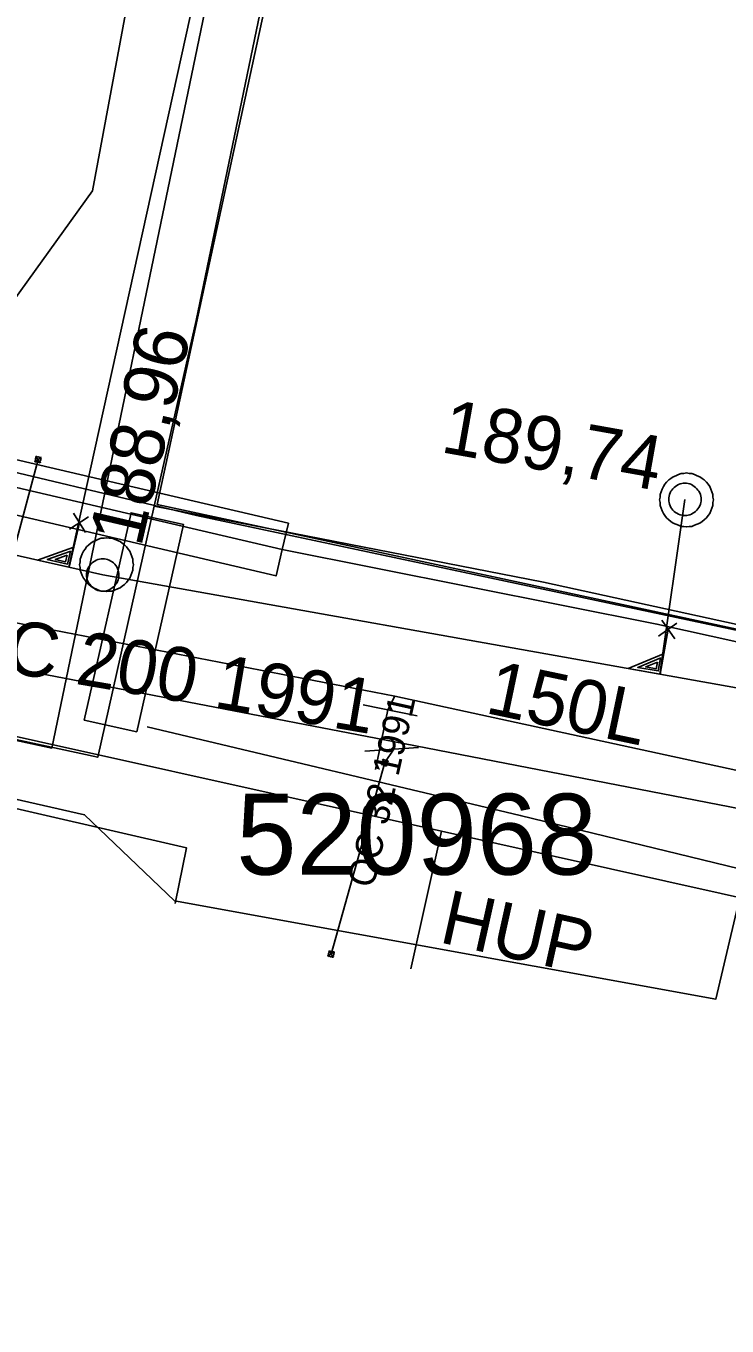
# Model space of a CAD drawing. Extents: x -746464 to -745690, y -1051581 to -1049993.
# Drawn here: x -745980.18 to -745967.17, y -1050629.87 to -1050605.76 of the extents above; entities that cross this region are included whole.
import ezdxf

# ---------------------------------------------------------------- set-up
doc = ezdxf.new("R2010")
doc.units = 0
for name, color, linetype in [('04_CETIN_sdelovaci_podzem', 7, 'Continuous'), ('45_Eltodo_popisy', 7, 'Continuous'), ('45_Eltodo_vedeni_NN_zemni', 7, 'Continuous'), ('48_Prazs_plynarenska_STL', 7, 'Continuous'), ('48_Prazs_plynarenska_STL_popisy', 7, 'Continuous'), ('51_PVaK_kanal_jednotna_neoverena poloha_pripojka', 7, 'Continuous'), ('51_PVaK_kanal_jednotna_overena poloha_rad', 7, 'Continuous'), ('51_PVaK_kanal_objekty', 7, 'Continuous'), ('51_PVaK_kanal_popisy', 7, 'Continuous'), ('51_PVaK_vodovod_chranicky_objekty', 7, 'Continuous'), ('51_PVaK_vodovod_neoverena poloha_pripojka', 7, 'Continuous'), ('51_PVaK_vodovod_overena poloha_pripojka', 7, 'Continuous'), ('51_PVaK_vodovod_overena poloha_rad', 7, 'Continuous'), ('51_PVaK_vodovod_popisy', 7, 'Continuous'), ('51_PVaK_vodovod_zruseno_neoverena poloha', 7, 'Continuous'), ('55_PREdi_chranicky', 7, 'Continuous'), ('55_PREdi_NN', 7, 'Continuous'), ('55_PREdi_stavby_popisy', 7, 'Continuous'), ('55_PREdi_VN', 7, 'Continuous')]:
    doc.layers.add(name, color=color, linetype=linetype)

msp = doc.modelspace()

# ---------------------------------------------------------------- linework, layer by layer
at = {"layer": '04_CETIN_sdelovaci_podzem'}
for points in [[(-745981.35, -1050612.16), (-745978.94, -1050608.82), (-745975.6, -1050590.88), (-745972.05, -1050567.92)], [(-745958.21, -1050618.83), (-745977.01, -1050614.84), (-745981.64, -1050613.74)], [(-745982.73, -1050619.73), (-745977.2, -1050621), (-745977.41, -1050622.03)]]:
    msp.add_lwpolyline(points, dxfattribs=at)
at = {"layer": '45_Eltodo_vedeni_NN_zemni'}
for points in [[(-745999.067, -1050615.844), (-745979.089, -1050620.386), (-745977.418, -1050621.98)], [(-745977.418, -1050621.98), (-745967.376, -1050623.803), (-745965.79, -1050617.092), (-745953.655, -1050619.573)]]:
    msp.add_lwpolyline(points, dxfattribs=at)
at = {"layer": '48_Prazs_plynarenska_STL'}
for points in [[(-745983.23, -1050618.3), (-745982.423, -1050618.479), (-745972.466, -1050620.693), (-745959.98, -1050623.47), (-745928.028, -1050627.702), (-745918.45, -1050628.97), (-745909.707, -1050630), (-745901.96, -1050630.912), (-745885.25, -1050632.88), (-745867.974, -1050634.924), (-745862.77, -1050635.54), (-745858.93, -1050638.49), (-745858.68, -1050642.05), (-745857.88, -1050642.106)], [(-745972.466, -1050620.693), (-745973.034, -1050623.246)]]:
    msp.add_lwpolyline(points, dxfattribs=at)
at = {"layer": '51_PVaK_kanal_jednotna_neoverena poloha_pripojka'}
for p, q in [((-745971.51, -1050580.05), (-745979.378, -1050615.798)), ((-745967.95, -1050614.54), (-745968.413, -1050617.78))]:
    msp.add_line(p, q, dxfattribs=at)
at = {"layer": '51_PVaK_kanal_jednotna_overena poloha_rad'}
for points in [[(-745978.75, -1050615.94), (-745979.378, -1050615.798), (-745986.498, -1050614.187), (-746013.222, -1050608.141), (-746020.83, -1050606.42)], [(-745945.72, -1050621.82), (-745968.413, -1050617.78), (-745978.75, -1050615.94)]]:
    msp.add_lwpolyline(points, dxfattribs=at)
at = {"layer": '51_PVaK_kanal_objekty'}
for p, q in [((-745979.369, -1050615.091), (-745979.016, -1050614.866)), ((-745979.294, -1050614.797), (-745979.069, -1050615.154)), ((-745968.38, -1050616.778), (-745968.139, -1050617.124)), ((-745968.44, -1050617.074), (-745968.099, -1050616.834))]:
    msp.add_line(p, q, dxfattribs=at)
for points in [[(-745967.42, -1050614.55), (-745967.43, -1050614.5), (-745967.43, -1050614.45), (-745967.45, -1050614.4), (-745967.47, -1050614.35), (-745967.49, -1050614.3), (-745967.52, -1050614.26), (-745967.55, -1050614.22), (-745967.59, -1050614.18), (-745967.63, -1050614.15), (-745967.67, -1050614.12), (-745967.72, -1050614.1), (-745967.77, -1050614.08), (-745967.82, -1050614.06), (-745967.87, -1050614.06), (-745967.92, -1050614.05), (-745967.97, -1050614.06), (-745968.02, -1050614.06), (-745968.07, -1050614.08), (-745968.12, -1050614.1), (-745968.17, -1050614.12), (-745968.21, -1050614.15), (-745968.25, -1050614.18), (-745968.29, -1050614.22), (-745968.32, -1050614.26), (-745968.35, -1050614.3), (-745968.37, -1050614.35), (-745968.39, -1050614.4), (-745968.41, -1050614.45), (-745968.41, -1050614.5), (-745968.42, -1050614.55), (-745968.41, -1050614.6), (-745968.41, -1050614.65), (-745968.39, -1050614.7), (-745968.37, -1050614.75), (-745968.35, -1050614.8), (-745968.32, -1050614.84), (-745968.29, -1050614.88), (-745968.25, -1050614.92), (-745968.21, -1050614.95), (-745968.17, -1050614.98), (-745968.12, -1050615), (-745968.07, -1050615.02), (-745968.02, -1050615.04), (-745967.97, -1050615.04), (-745967.92, -1050615.05), (-745967.87, -1050615.04), (-745967.82, -1050615.04), (-745967.77, -1050615.02), (-745967.72, -1050615), (-745967.67, -1050614.98), (-745967.63, -1050614.95), (-745967.59, -1050614.92), (-745967.55, -1050614.88), (-745967.52, -1050614.84), (-745967.49, -1050614.8), (-745967.47, -1050614.75), (-745967.45, -1050614.7), (-745967.43, -1050614.65), (-745967.43, -1050614.6), (-745967.42, -1050614.55)], [(-745967.65, -1050614.54), (-745967.65, -1050614.51), (-745967.656, -1050614.48), (-745967.662, -1050614.45), (-745967.674, -1050614.42), (-745967.692, -1050614.39), (-745967.71, -1050614.366), (-745967.728, -1050614.342), (-745967.752, -1050614.318), (-745967.776, -1050614.3), (-745967.8, -1050614.282), (-745967.83, -1050614.264), (-745967.86, -1050614.252), (-745967.89, -1050614.246), (-745967.92, -1050614.24), (-745967.95, -1050614.24), (-745967.98, -1050614.24), (-745968.01, -1050614.246), (-745968.04, -1050614.252), (-745968.07, -1050614.264), (-745968.1, -1050614.282), (-745968.124, -1050614.3), (-745968.148, -1050614.318), (-745968.172, -1050614.342), (-745968.19, -1050614.366), (-745968.208, -1050614.39), (-745968.226, -1050614.42), (-745968.238, -1050614.45), (-745968.244, -1050614.48), (-745968.25, -1050614.51), (-745968.25, -1050614.54), (-745968.25, -1050614.57), (-745968.244, -1050614.6), (-745968.238, -1050614.63), (-745968.226, -1050614.66), (-745968.208, -1050614.69), (-745968.19, -1050614.714), (-745968.172, -1050614.738), (-745968.148, -1050614.762), (-745968.124, -1050614.78), (-745968.1, -1050614.798), (-745968.07, -1050614.816), (-745968.04, -1050614.828), (-745968.01, -1050614.834), (-745967.98, -1050614.84), (-745967.95, -1050614.84), (-745967.92, -1050614.84), (-745967.89, -1050614.834), (-745967.86, -1050614.828), (-745967.83, -1050614.816), (-745967.8, -1050614.798), (-745967.776, -1050614.78), (-745967.752, -1050614.762), (-745967.728, -1050614.738), (-745967.71, -1050614.714), (-745967.692, -1050614.69), (-745967.674, -1050614.66), (-745967.662, -1050614.63), (-745967.656, -1050614.6), (-745967.65, -1050614.57), (-745967.65, -1050614.54)], [(-745979.185, -1050614.973), (-745979.371, -1050615.797), (-745979.96, -1050615.664), (-745979.287, -1050615.426)], [(-745978.18, -1050615.75), (-745978.19, -1050615.7), (-745978.19, -1050615.65), (-745978.21, -1050615.6), (-745978.23, -1050615.55), (-745978.25, -1050615.5), (-745978.28, -1050615.46), (-745978.31, -1050615.42), (-745978.35, -1050615.38), (-745978.39, -1050615.35), (-745978.43, -1050615.32), (-745978.48, -1050615.3), (-745978.53, -1050615.28), (-745978.58, -1050615.26), (-745978.63, -1050615.26), (-745978.68, -1050615.25), (-745978.73, -1050615.26), (-745978.78, -1050615.26), (-745978.83, -1050615.28), (-745978.88, -1050615.3), (-745978.93, -1050615.32), (-745978.97, -1050615.35), (-745979.01, -1050615.38), (-745979.05, -1050615.42), (-745979.08, -1050615.46), (-745979.11, -1050615.5), (-745979.13, -1050615.55), (-745979.15, -1050615.6), (-745979.17, -1050615.65), (-745979.17, -1050615.7), (-745979.18, -1050615.75), (-745979.17, -1050615.8), (-745979.17, -1050615.85), (-745979.15, -1050615.9), (-745979.13, -1050615.95), (-745979.11, -1050616), (-745979.08, -1050616.04), (-745979.05, -1050616.08), (-745979.01, -1050616.12), (-745978.97, -1050616.15), (-745978.93, -1050616.18), (-745978.88, -1050616.2), (-745978.83, -1050616.22), (-745978.78, -1050616.24), (-745978.73, -1050616.24), (-745978.68, -1050616.25), (-745978.63, -1050616.24), (-745978.58, -1050616.24), (-745978.53, -1050616.22), (-745978.48, -1050616.2), (-745978.43, -1050616.18), (-745978.39, -1050616.15), (-745978.35, -1050616.12), (-745978.31, -1050616.08), (-745978.28, -1050616.04), (-745978.25, -1050616), (-745978.23, -1050615.95), (-745978.21, -1050615.9), (-745978.19, -1050615.85), (-745978.19, -1050615.8), (-745978.18, -1050615.75)], [(-745979.349, -1050615.498), (-745979.404, -1050615.738), (-745979.779, -1050615.653), (-745979.345, -1050615.499)], [(-745979.412, -1050615.575), (-745979.439, -1050615.695), (-745979.632, -1050615.652), (-745979.408, -1050615.576)], [(-745978.45, -1050615.94), (-745978.45, -1050615.91), (-745978.456, -1050615.88), (-745978.462, -1050615.85), (-745978.474, -1050615.82), (-745978.492, -1050615.79), (-745978.51, -1050615.766), (-745978.528, -1050615.742), (-745978.552, -1050615.718), (-745978.576, -1050615.7), (-745978.6, -1050615.682), (-745978.63, -1050615.664), (-745978.66, -1050615.652), (-745978.69, -1050615.646), (-745978.72, -1050615.64), (-745978.75, -1050615.64), (-745978.78, -1050615.64), (-745978.81, -1050615.646), (-745978.84, -1050615.652), (-745978.87, -1050615.664), (-745978.9, -1050615.682), (-745978.924, -1050615.7), (-745978.948, -1050615.718), (-745978.972, -1050615.742), (-745978.99, -1050615.766), (-745979.008, -1050615.79), (-745979.026, -1050615.82), (-745979.038, -1050615.85), (-745979.044, -1050615.88), (-745979.05, -1050615.91), (-745979.05, -1050615.94), (-745979.05, -1050615.97), (-745979.044, -1050616), (-745979.038, -1050616.03), (-745979.026, -1050616.06), (-745979.008, -1050616.09), (-745978.99, -1050616.114), (-745978.972, -1050616.138), (-745978.948, -1050616.162), (-745978.924, -1050616.18), (-745978.9, -1050616.198), (-745978.87, -1050616.216), (-745978.84, -1050616.228), (-745978.81, -1050616.234), (-745978.78, -1050616.24), (-745978.75, -1050616.24), (-745978.72, -1050616.24), (-745978.69, -1050616.234), (-745978.66, -1050616.228), (-745978.63, -1050616.216), (-745978.6, -1050616.198), (-745978.576, -1050616.18), (-745978.552, -1050616.162), (-745978.528, -1050616.138), (-745978.51, -1050616.114), (-745978.492, -1050616.09), (-745978.474, -1050616.06), (-745978.462, -1050616.03), (-745978.456, -1050616), (-745978.45, -1050615.97), (-745978.45, -1050615.94)], [(-745968.263, -1050616.948), (-745968.41, -1050617.778), (-745969.003, -1050617.673), (-745968.344, -1050617.404)], [(-745968.402, -1050617.479), (-745968.445, -1050617.721), (-745968.824, -1050617.654), (-745968.398, -1050617.48)], [(-745968.461, -1050617.559), (-745968.483, -1050617.68), (-745968.677, -1050617.645), (-745968.457, -1050617.56)]]:
    msp.add_lwpolyline(points, dxfattribs=at)
at = {"layer": '51_PVaK_vodovod_chranicky_objekty'}
for p, q in [((-745980.01, -1050613.841), (-745979.893, -1050613.762)), ((-745980.01, -1050613.841), (-745980.006, -1050613.821)), ((-745980.01, -1050613.841), (-745979.99, -1050613.845)), ((-745979.991, -1050613.743), (-745979.995, -1050613.763)), ((-745979.912, -1050613.86), (-745979.991, -1050613.743)), ((-745979.991, -1050613.743), (-745979.971, -1050613.747)), ((-745979.912, -1050613.86), (-745979.932, -1050613.857)), ((-745979.893, -1050613.762), (-745979.912, -1050613.758)), ((-745979.912, -1050613.86), (-745979.908, -1050613.841)), ((-745979.893, -1050613.762), (-745979.897, -1050613.782)), ((-745972.92, -1050618.551), (-745973.92, -1050618.346)), ((-745973.89, -1050619.209), (-745972.89, -1050619.137)), ((-745973.458, -1050619.387), (-745973.581, -1050619.456)), ((-745973.581, -1050619.456), (-745973.576, -1050619.437)), ((-745973.581, -1050619.456), (-745973.562, -1050619.461)), ((-745973.554, -1050619.36), (-745973.559, -1050619.379)), ((-745973.554, -1050619.36), (-745973.485, -1050619.483)), ((-745973.554, -1050619.36), (-745973.535, -1050619.365)), ((-745973.485, -1050619.483), (-745973.504, -1050619.477)), ((-745973.485, -1050619.483), (-745973.479, -1050619.464)), ((-745973.458, -1050619.387), (-745973.477, -1050619.381)), ((-745973.458, -1050619.387), (-745973.463, -1050619.406)), ((-745974.573, -1050623.008), (-745974.455, -1050622.931)), ((-745974.573, -1050623.008), (-745974.569, -1050622.989)), ((-745974.573, -1050623.008), (-745974.554, -1050623.012)), ((-745974.553, -1050622.91), (-745974.557, -1050622.93)), ((-745974.475, -1050623.029), (-745974.553, -1050622.91)), ((-745974.553, -1050622.91), (-745974.533, -1050622.914)), ((-745974.475, -1050623.029), (-745974.495, -1050623.025)), ((-745974.455, -1050622.931), (-745974.475, -1050622.927)), ((-745974.475, -1050623.029), (-745974.471, -1050623.009)), ((-745974.455, -1050622.931), (-745974.459, -1050622.95))]:
    msp.add_line(p, q, dxfattribs=at)
for points in [[(-745979.942, -1050613.753), (-745979.947, -1050613.752), (-745979.952, -1050613.752), (-745979.957, -1050613.752), (-745979.962, -1050613.753), (-745979.968, -1050613.755), (-745979.972, -1050613.757), (-745979.977, -1050613.759), (-745979.981, -1050613.762), (-745979.985, -1050613.766), (-745979.989, -1050613.769), (-745979.993, -1050613.773), (-745979.996, -1050613.778), (-745979.998, -1050613.782), (-745979.999, -1050613.787), (-745980, -1050613.792), (-745980.001, -1050613.797), (-745980.001, -1050613.802), (-745980.001, -1050613.807), (-745980, -1050613.812), (-745979.998, -1050613.818), (-745979.996, -1050613.822), (-745979.994, -1050613.827), (-745979.991, -1050613.832), (-745979.988, -1050613.835), (-745979.984, -1050613.839), (-745979.98, -1050613.843), (-745979.975, -1050613.846), (-745979.971, -1050613.848), (-745979.966, -1050613.85), (-745979.961, -1050613.851), (-745979.956, -1050613.852), (-745979.951, -1050613.852), (-745979.946, -1050613.852), (-745979.941, -1050613.851), (-745979.935, -1050613.849), (-745979.931, -1050613.847), (-745979.926, -1050613.844), (-745979.921, -1050613.841), (-745979.918, -1050613.838), (-745979.914, -1050613.835), (-745979.91, -1050613.83), (-745979.907, -1050613.826), (-745979.905, -1050613.821), (-745979.903, -1050613.816), (-745979.902, -1050613.811), (-745979.901, -1050613.806), (-745979.901, -1050613.801), (-745979.901, -1050613.796), (-745979.902, -1050613.791), (-745979.904, -1050613.786), (-745979.907, -1050613.781), (-745979.909, -1050613.777), (-745979.912, -1050613.772), (-745979.915, -1050613.768), (-745979.919, -1050613.764), (-745979.923, -1050613.76), (-745979.927, -1050613.758), (-745979.932, -1050613.756), (-745979.937, -1050613.754), (-745979.942, -1050613.753)], [(-745973.533, -1050619.469), (-745973.528, -1050619.471), (-745973.523, -1050619.471), (-745973.518, -1050619.471), (-745973.512, -1050619.471), (-745973.507, -1050619.469), (-745973.502, -1050619.468), (-745973.497, -1050619.466), (-745973.493, -1050619.463), (-745973.489, -1050619.46), (-745973.485, -1050619.457), (-745973.48, -1050619.453), (-745973.477, -1050619.449), (-745973.475, -1050619.444), (-745973.473, -1050619.44), (-745973.471, -1050619.435), (-745973.47, -1050619.43), (-745973.469, -1050619.425), (-745973.469, -1050619.42), (-745973.47, -1050619.414), (-745973.471, -1050619.409), (-745973.473, -1050619.404), (-745973.475, -1050619.399), (-745973.478, -1050619.394), (-745973.481, -1050619.391), (-745973.484, -1050619.387), (-745973.488, -1050619.382), (-745973.492, -1050619.379), (-745973.496, -1050619.377), (-745973.501, -1050619.374), (-745973.506, -1050619.373), (-745973.511, -1050619.372), (-745973.516, -1050619.371), (-745973.521, -1050619.371), (-745973.526, -1050619.372), (-745973.532, -1050619.373), (-745973.536, -1050619.375), (-745973.541, -1050619.377), (-745973.546, -1050619.379), (-745973.55, -1050619.383), (-745973.554, -1050619.386), (-745973.558, -1050619.39), (-745973.561, -1050619.394), (-745973.564, -1050619.398), (-745973.566, -1050619.403), (-745973.567, -1050619.408), (-745973.569, -1050619.413), (-745973.569, -1050619.418), (-745973.57, -1050619.423), (-745973.569, -1050619.428), (-745973.567, -1050619.434), (-745973.566, -1050619.438), (-745973.564, -1050619.443), (-745973.561, -1050619.448), (-745973.558, -1050619.452), (-745973.555, -1050619.456), (-745973.551, -1050619.46), (-745973.547, -1050619.463), (-745973.542, -1050619.466), (-745973.538, -1050619.468), (-745973.533, -1050619.469)], [(-745974.504, -1050622.921), (-745974.509, -1050622.92), (-745974.514, -1050622.92), (-745974.519, -1050622.919), (-745974.524, -1050622.92), (-745974.53, -1050622.922), (-745974.534, -1050622.924), (-745974.539, -1050622.927), (-745974.544, -1050622.93), (-745974.547, -1050622.933), (-745974.551, -1050622.936), (-745974.555, -1050622.941), (-745974.558, -1050622.945), (-745974.56, -1050622.95), (-745974.562, -1050622.955), (-745974.563, -1050622.959), (-745974.564, -1050622.964), (-745974.564, -1050622.969), (-745974.564, -1050622.975), (-745974.563, -1050622.98), (-745974.561, -1050622.985), (-745974.559, -1050622.99), (-745974.557, -1050622.994), (-745974.554, -1050622.999), (-745974.551, -1050623.003), (-745974.547, -1050623.007), (-745974.543, -1050623.011), (-745974.539, -1050623.013), (-745974.534, -1050623.015), (-745974.529, -1050623.017), (-745974.524, -1050623.018), (-745974.519, -1050623.019), (-745974.514, -1050623.02), (-745974.509, -1050623.02), (-745974.504, -1050623.019), (-745974.498, -1050623.017), (-745974.494, -1050623.015), (-745974.489, -1050623.012), (-745974.485, -1050623.009), (-745974.481, -1050623.006), (-745974.477, -1050623.003), (-745974.473, -1050622.998), (-745974.47, -1050622.994), (-745974.468, -1050622.989), (-745974.466, -1050622.985), (-745974.465, -1050622.98), (-745974.464, -1050622.975), (-745974.464, -1050622.97), (-745974.464, -1050622.965), (-745974.465, -1050622.959), (-745974.467, -1050622.954), (-745974.469, -1050622.949), (-745974.471, -1050622.945), (-745974.474, -1050622.94), (-745974.478, -1050622.936), (-745974.481, -1050622.932), (-745974.485, -1050622.929), (-745974.49, -1050622.926), (-745974.494, -1050622.924), (-745974.499, -1050622.922), (-745974.504, -1050622.921)]]:
    msp.add_lwpolyline(points, dxfattribs=at)
at = {"layer": '51_PVaK_vodovod_neoverena poloha_pripojka'}
for p, q in [((-745980.67, -1050616.49), (-745979.951, -1050613.803)), ((-745973.52, -1050619.42), (-745974.513, -1050622.971))]:
    msp.add_line(p, q, dxfattribs=at)
at = {"layer": '51_PVaK_vodovod_overena poloha_pripojka'}
for p, q in [((-745973.35, -1050619.17), (-745973.52, -1050619.42)), ((-745973.36, -1050619.03), (-745973.35, -1050619.17))]:
    msp.add_line(p, q, dxfattribs=at)
at = {"layer": '51_PVaK_vodovod_overena poloha_rad'}
msp.add_lwpolyline([(-746014.36, -1050609.69), (-745980.95, -1050617.57), (-745973.36, -1050619.03), (-745961.92, -1050621.25), (-745930.63, -1050626.01), (-745915.85, -1050627.92), (-745904.76, -1050629.4), (-745861.02, -1050634.28), (-745853.46, -1050635.14)], dxfattribs=at)
at = {"layer": '51_PVaK_vodovod_zruseno_neoverena poloha'}
for p, q in [((-745973.33, -1050618.19), (-745973.46, -1050618.44)), ((-745973.46, -1050618.44), (-745973.689, -1050619.548))]:
    msp.add_line(p, q, dxfattribs=at)
msp.add_lwpolyline([(-745852.68, -1050634.63), (-745861.154, -1050634.158), (-745904.877, -1050628.988), (-745915.725, -1050627.548), (-745930.855, -1050625.588), (-745955.81, -1050621.59), (-745962.129, -1050620.616), (-745973.33, -1050618.19), (-745981.008, -1050616.706), (-746015.55, -1050609.24)], dxfattribs=at)
at = {"layer": '55_PREdi_chranicky'}
for points in [[(-745975.42, -1050615.47), (-745975.534, -1050615.957), (-745985.774, -1050613.567), (-745985.66, -1050613.08), (-745985.546, -1050612.593), (-745975.306, -1050614.983), (-745975.42, -1050615.47)], [(-745978.119, -1050618.852), (-745979.094, -1050618.631), (-745978.225, -1050614.786), (-745977.25, -1050615.007), (-745978.119, -1050618.852)]]:
    msp.add_lwpolyline(points, close=True, dxfattribs=at)
at = {"layer": '55_PREdi_NN'}
for points in [[(-745983.048, -1050618.87), (-745982.958, -1050618.445), (-745979.696, -1050619.15), (-745973.697, -1050590.272), (-745970.125, -1050591.081), (-745967.9, -1050577.097), (-745945.79, -1050580.669), (-745945.521, -1050579.115), (-745946.847, -1050578.887)], [(-745977.794, -1050614.663), (-745977.019, -1050611.223), (-745975.633, -1050604.547), (-745972.772, -1050591.713), (-745969.11, -1050592.53), (-745966.711, -1050577.352), (-745958.765, -1050578.664), (-745945.615, -1050580.836), (-745945.305, -1050578.955), (-745946.451, -1050578.766)], [(-745946.763, -1050578.395), (-745945.437, -1050578.623), (-745944.173, -1050578.85), (-745944.644, -1050581.882), (-745967.024, -1050578.31), (-745969.11, -1050592.53), (-745972.772, -1050591.713), (-745977.742, -1050614.634), (-745951.228, -1050620.333), (-745951.028, -1050619.403)], [(-746000.088, -1050614.744), (-745978.845, -1050619.32), (-745977.794, -1050614.663)], [(-745977.794, -1050614.663), (-745970.575, -1050616.075), (-745957.28, -1050618.98), (-745947.624, -1050621.168), (-745944.434, -1050621.562)]]:
    msp.add_lwpolyline(points, dxfattribs=at)
at = {"layer": '55_PREdi_stavby_popisy'}
msp.add_lwpolyline([(-745977.927, -1050618.755), (-745971.006, -1050620.4), (-745962.203, -1050622.538)], dxfattribs=at)
at = {"layer": '55_PREdi_VN'}
msp.add_lwpolyline([(-745880.52, -1050629.74), (-745887.65, -1050629.04), (-745891.22, -1050628.73), (-745900.7, -1050627.49), (-745901.36, -1050627.4), (-745908.96, -1050626.49), (-745911.99, -1050625.99), (-745921.94, -1050624.74), (-745926.66, -1050624.04), (-745928.94, -1050623.66), (-745931.98, -1050623.2), (-745941.45, -1050622.2), (-745944.29, -1050621.51), (-745948.24, -1050620.95), (-745953.42, -1050620.14), (-745956.65, -1050619.37), (-745961.25, -1050618.45), (-745968.47, -1050616.85), (-745975.42, -1050615.47), (-745985.66, -1050613.08)], dxfattribs=at)
msp.add_lwpolyline([(-745880.52, -1050629.74), (-745887.65, -1050629.04), (-745891.22, -1050628.73), (-745900.7, -1050627.49), (-745901.36, -1050627.4), (-745908.96, -1050626.49), (-745911.99, -1050625.99), (-745921.94, -1050624.74), (-745926.66, -1050624.04), (-745928.94, -1050623.66), (-745931.98, -1050623.2), (-745941.45, -1050622.2), (-745944.29, -1050621.51), (-745948.24, -1050620.95), (-745953.42, -1050620.14), (-745956.65, -1050619.37), (-745961.25, -1050618.45), (-745968.47, -1050616.85), (-745975.42, -1050615.47), (-745985.66, -1050613.08)], dxfattribs=at)

# ---------------------------------------------------------------- texts
at = {"layer": '45_Eltodo_popisy'}
msp.add_text('520968', height=1.5, dxfattribs=at).set_placement((-745976.273, -1050621.497))
at = {"layer": '48_Prazs_plynarenska_STL_popisy'}
for s, height, rotation, p in [('STL OC 200 1991', 1, 350.3559, (-745984.409, -1050617.085)), ('OC 32 1991', 0.5, 77.4569, (-745973.728, -1050621.759)), ('HUP', 1, 347.46, (-745972.534, -1050622.746))]:
    msp.add_text(s, height=height, rotation=rotation, dxfattribs=at).set_placement(p)
at = {"layer": '51_PVaK_kanal_popisy'}
for s, rotation, p in [('188,96', 76.8728, (-745978.042, -1050615.445)), ('189,74', 349.8923, (-745972.503, -1050613.66))]:
    msp.add_text(s, height=1, rotation=rotation, dxfattribs=at).set_placement(p)
at = {"layer": '51_PVaK_vodovod_popisy'}
msp.add_text('150L', height=1, rotation=348.1409, dxfattribs=at).set_placement((-745971.677, -1050618.495))

doc.saveas('drawing.dxf')
